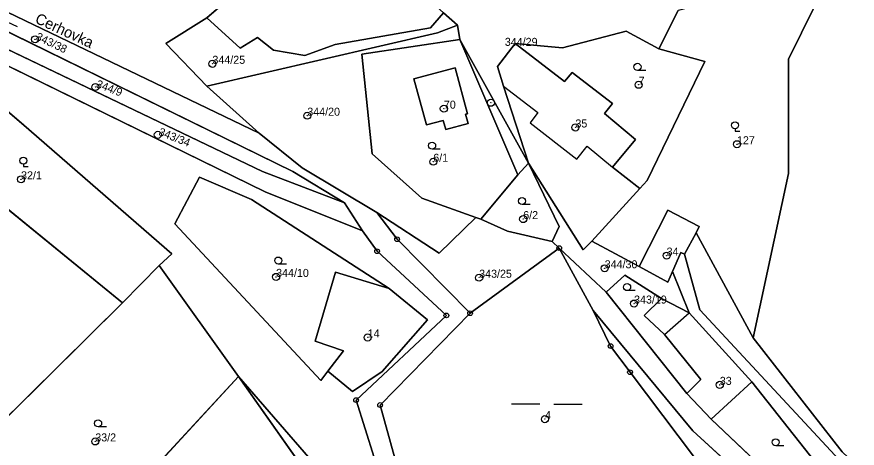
# Model space of a CAD drawing. Extents: x -652854 to -650068, y -1097661 to -1095417.
# Drawn here: x -650819.6 to -650641.1, y -1096048.9 to -1095957.3 of the extents above; entities that cross this region are included whole.
import ezdxf

# ---------------------------------------------------------------- set-up
doc = ezdxf.new("R2010")
doc.units = 0
for name, color, linetype in [('Definiční body parcel', 7, 'Continuous'), ('Geodetické body', 7, 'Continuous'), ('Hranice - vnitř_ kresba', 7, 'Continuous'), ('Hranice parcel', 7, 'Continuous'), ('Názvy', 7, 'Continuous'), ('Obvody jako plochy', 7, 'Continuous'), ('Parcelní čísla', 7, 'Continuous'), ('Prvky pro prodl_ par_ č_', 7, 'Continuous'), ('Značky kultur', 7, 'Continuous')]:
    doc.layers.add(name, color=color, linetype=linetype)

msp = doc.modelspace()

# ---------------------------------------------------------------- linework, layer by layer
at = {"layer": 'Definiční body parcel'}
for centre, radius in [((-650815.72, -1095962.07), 0.75), ((-650815.72, -1095962.07), 0.0327), ((-650778.05, -1095967.26), 0.75), ((-650778.05, -1095967.26), 0.0327), ((-650687.52, -1095971.71), 0.75), ((-650802.89, -1095972.2), 0.75), ((-650802.89, -1095972.2), 0.0327), ((-650687.52, -1095971.71), 0.0327), ((-650728.89, -1095976.78), 0.75), ((-650718.9, -1095975.53), 0.75), ((-650718.9, -1095975.53), 0.0327), ((-650757.9, -1095978.28), 0.75), ((-650728.89, -1095976.78), 0.0327), ((-650757.9, -1095978.28), 0.0327), ((-650789.64, -1095982.34), 0.75), ((-650700.95, -1095980.78), 0.75), ((-650700.95, -1095980.78), 0.0327), ((-650789.64, -1095982.34), 0.0327), ((-650666.63, -1095984.34), 0.75), ((-650666.63, -1095984.34), 0.0327), ((-650731.14, -1095988.05), 0.75), ((-650731.14, -1095988.05), 0.0327), ((-650818.69, -1095991.79), 0.75), ((-650818.69, -1095991.79), 0.0327), ((-650712.04, -1096000.23), 0.75), ((-650712.04, -1096000.23), 0.0327), ((-650681.58, -1096007.98), 0.75), ((-650681.58, -1096007.98), 0.0327), ((-650694.73, -1096010.67), 0.75), ((-650764.52, -1096012.5), 0.75), ((-650721.39, -1096012.68), 0.75), ((-650694.73, -1096010.67), 0.0327), ((-650764.52, -1096012.5), 0.0327), ((-650721.39, -1096012.68), 0.0327), ((-650688.49, -1096018.16), 0.75), ((-650688.49, -1096018.16), 0.0327), ((-650745.07, -1096025.36), 0.75), ((-650745.07, -1096025.36), 0.0327), ((-650670.28, -1096035.42), 0.75), ((-650670.28, -1096035.42), 0.0327), ((-650707.42, -1096042.7), 0.75), ((-650707.42, -1096042.7), 0.0327), ((-650802.93, -1096047.43), 0.75), ((-650802.93, -1096047.43), 0.0327)]:
    msp.add_circle(centre, radius, dxfattribs=at)
at = {"layer": 'Geodetické body'}
for centre, radius in [((-650738.82, -1096004.52), 0.5), ((-650738.82, -1096004.52), 0.001), ((-650743.08, -1096007.04), 0.5), ((-650704.37, -1096006.4), 0.5), ((-650704.37, -1096006.4), 0.001), ((-650743.08, -1096007.04), 0.001), ((-650728.36, -1096020.69), 0.5), ((-650728.36, -1096020.69), 0.001), ((-650723.31, -1096020.21), 0.5), ((-650723.31, -1096020.21), 0.001), ((-650693.46, -1096027.18), 0.5), ((-650693.46, -1096027.18), 0.001), ((-650689.35, -1096032.73), 0.5), ((-650689.35, -1096032.73), 0.001), ((-650747.53, -1096038.65), 0.5), ((-650747.53, -1096038.65), 0.001), ((-650742.42, -1096039.7), 0.5), ((-650742.42, -1096039.7), 0.001)]:
    msp.add_circle(centre, radius, dxfattribs=at)
at = {"layer": 'Hranice - vnitř_ kresba'}
for p, q in [((-650716.19, -1095972.01), (-650708.9, -1095977.61)), ((-650708.9, -1095977.61), (-650710.53, -1095979.82)), ((-650710.53, -1095979.82), (-650700.68, -1095987.51)), ((-650700.68, -1095987.51), (-650698.45, -1095984.72)), ((-650698.45, -1095984.72), (-650693.09, -1095989.22)), ((-650682.04, -1096024.73), (-650676.77, -1096020.11))]:
    msp.add_line(p, q, dxfattribs=at)
at = {"layer": 'Hranice parcel'}
for p, q in [((-650828.97, -1095952.68), (-650768.13, -1095982)), ((-650772.84, -1095951.98), (-650779.21, -1095957.51)), ((-650831.59, -1095955.54), (-650760.98, -1095990.15)), ((-650731.74, -1095959.61), (-650728.99, -1095956.42)), ((-650726.02, -1095959.09), (-650728.99, -1095956.42)), ((-650679.13, -1095955.92), (-650683.21, -1095964.08)), ((-650650.16, -1095955.09), (-650655.71, -1095966.27)), ((-650767.4, -1095990.09), (-650833.55, -1095958.46)), ((-650787.92, -1095962.98), (-650779.21, -1095957.51)), ((-650779.21, -1095957.51), (-650772.12, -1095963.94)), ((-650751.99, -1095963.16), (-650731.74, -1095959.61)), ((-650730.24, -1095960.69), (-650726.02, -1095959.09)), ((-650725.52, -1095962.07), (-650726.02, -1095959.09)), ((-650690.16, -1095960.36), (-650703.72, -1095963.9)), ((-650683.21, -1095964.08), (-650690.16, -1095960.36)), ((-650835.62, -1095960.85), (-650766.86, -1095994.47)), ((-650779.21, -1095971.99), (-650730.24, -1095960.69)), ((-650772.12, -1095963.94), (-650768.45, -1095961.71)), ((-650768.45, -1095961.71), (-650765.09, -1095964.36)), ((-650746.3, -1095965.22), (-650725.52, -1095962.07)), ((-650710.94, -1095988.34), (-650725.52, -1095962.07)), ((-650725.52, -1095962.07), (-650713.15, -1095990.82)), ((-650779.21, -1095971.99), (-650787.92, -1095962.98)), ((-650758.42, -1095965.5), (-650751.99, -1095963.16)), ((-650713.76, -1095962.94), (-650717.48, -1095967.84)), ((-650703.27, -1095971.01), (-650713.76, -1095962.94)), ((-650703.72, -1095963.9), (-650713.76, -1095962.94)), ((-650765.09, -1095964.36), (-650758.42, -1095965.5)), ((-650744.11, -1095986.39), (-650746.3, -1095965.22)), ((-650683.21, -1095964.08), (-650673.46, -1095966.76)), ((-650673.46, -1095966.76), (-650685.7, -1095992.01)), ((-650655.71, -1095966.27), (-650655.69, -1095990.58)), ((-650726.5, -1095968.11), (-650735.29, -1095970.46)), ((-650723.89, -1095977.86), (-650726.5, -1095968.11)), ((-650717.48, -1095967.84), (-650716.19, -1095972.01)), ((-650701.61, -1095969.12), (-650703.27, -1095971.01)), ((-650693.1, -1095975.72), (-650701.61, -1095969.12)), ((-650818.08, -1095980.3), (-650830.01, -1095970.16)), ((-650735.29, -1095970.46), (-650732.57, -1095980.19)), ((-650768.13, -1095982), (-650779.21, -1095971.99)), ((-650710.94, -1095988.34), (-650716.19, -1095972.01)), ((-650694.77, -1095977.84), (-650693.1, -1095975.72)), ((-650724.27, -1095977.97), (-650723.89, -1095977.86)), ((-650723.75, -1095979.95), (-650724.27, -1095977.97)), ((-650688.19, -1095983.34), (-650694.77, -1095977.84)), ((-650732.57, -1095980.19), (-650729.03, -1095979.3)), ((-650729.03, -1095979.3), (-650728.49, -1095981.22)), ((-650728.49, -1095981.22), (-650723.75, -1095979.95)), ((-650786.65, -1096007.6), (-650818.08, -1095980.3)), ((-650768.13, -1095982), (-650759, -1095989.33)), ((-650693.09, -1095989.22), (-650688.19, -1095983.34)), ((-650733.56, -1095995.8), (-650744.11, -1095986.39)), ((-650710.94, -1095988.34), (-650713.15, -1095990.82)), ((-650704.38, -1096001.77), (-650710.94, -1095988.34)), ((-650699.27, -1096006.74), (-650710.94, -1095988.34)), ((-650750.01, -1095996.81), (-650767.4, -1095990.09)), ((-650760.98, -1095990.15), (-650750.01, -1095996.81)), ((-650759, -1095989.33), (-650743.14, -1095998.82)), ((-650693.09, -1095989.22), (-650687.25, -1095993.74)), ((-650655.69, -1095990.58), (-650663.2, -1096025.43)), ((-650780.77, -1095991.35), (-650786.01, -1096001.2)), ((-650769.74, -1095996.09), (-650780.77, -1095991.35)), ((-650713.15, -1095990.82), (-650721.03, -1096000.26)), ((-650685.7, -1095992.01), (-650687.25, -1095993.74)), ((-650687.25, -1095993.74), (-650697.45, -1096004.89)), ((-650825.13, -1095995.2), (-650797.14, -1096017.98)), ((-650740.47, -1096014.99), (-650769.74, -1095996.09)), ((-650766.86, -1095994.47), (-650746.17, -1096002.75)), ((-650722.09, -1095999.88), (-650733.56, -1095995.8)), ((-650746.17, -1096002.75), (-650750.01, -1095996.81)), ((-650743.14, -1095998.82), (-650729.92, -1096007.47)), ((-650738.82, -1096004.52), (-650743.14, -1095998.82)), ((-650681.34, -1095998.35), (-650687.41, -1096010.3)), ((-650674.69, -1096001.79), (-650681.34, -1095998.35)), ((-650786.01, -1096001.2), (-650755.01, -1096034.52)), ((-650729.92, -1096007.47), (-650722.09, -1095999.88)), ((-650721.03, -1096000.26), (-650722.09, -1095999.88)), ((-650721.03, -1096000.26), (-650715.38, -1096002.76)), ((-650746.17, -1096002.75), (-650743.08, -1096007.04)), ((-650715.38, -1096002.76), (-650705.87, -1096005)), ((-650705.87, -1096005), (-650704.38, -1096001.77)), ((-650677.76, -1096007.67), (-650675.32, -1096003.13)), ((-650675.32, -1096003.13), (-650674.69, -1096001.79)), ((-650663.2, -1096025.43), (-650675.32, -1096003.13)), ((-650723.31, -1096020.21), (-650738.82, -1096004.52)), ((-650704.37, -1096006.4), (-650705.87, -1096005)), ((-650697.45, -1096004.89), (-650699.27, -1096006.74)), ((-650697.45, -1096004.89), (-650687.41, -1096010.3)), ((-650723.31, -1096020.21), (-650704.37, -1096006.4)), ((-650694.38, -1096015.72), (-650704.37, -1096006.4)), ((-650704.37, -1096006.4), (-650697.15, -1096019.65)), ((-650789.35, -1096010.06), (-650786.65, -1096007.6)), ((-650743.08, -1096007.04), (-650728.36, -1096020.69)), ((-650680.34, -1096011.35), (-650678.52, -1096007.34)), ((-650678.52, -1096007.34), (-650677.76, -1096007.67)), ((-650677.76, -1096007.67), (-650674.5, -1096019.48)), ((-650789.35, -1096010.06), (-650797.14, -1096017.98)), ((-650772.49, -1096033.67), (-650789.35, -1096010.06)), ((-650687.41, -1096010.3), (-650681.34, -1096013.64)), ((-650756.25, -1096026.15), (-650751.87, -1096011.49)), ((-650751.87, -1096011.49), (-650740.47, -1096014.99)), ((-650690.43, -1096012.15), (-650694.38, -1096015.72)), ((-650682.69, -1096017.06), (-650690.43, -1096012.15)), ((-650681.34, -1096013.64), (-650680.34, -1096011.35)), ((-650676.77, -1096020.11), (-650680.34, -1096011.35)), ((-650732.33, -1096021.64), (-650740.47, -1096014.99)), ((-650694.38, -1096015.72), (-650677.28, -1096037.27)), ((-650686.34, -1096020.67), (-650682.69, -1096017.06)), ((-650676.77, -1096020.11), (-650682.69, -1096017.06)), ((-650797.14, -1096017.98), (-650837.43, -1096057.82)), ((-650728.36, -1096020.69), (-650747.53, -1096038.65)), ((-650742.42, -1096039.7), (-650723.31, -1096020.21)), ((-650697.15, -1096019.65), (-650676, -1096045.2)), ((-650697.15, -1096019.65), (-650693.46, -1096027.18)), ((-650682.04, -1096024.73), (-650686.34, -1096020.67)), ((-650663.49, -1096034.8), (-650676.77, -1096020.11)), ((-650674.5, -1096019.48), (-650644.87, -1096051.4)), ((-650742, -1096032.58), (-650732.33, -1096021.64)), ((-650750.22, -1096028.19), (-650756.25, -1096026.15)), ((-650674.3, -1096034.31), (-650682.04, -1096024.73)), ((-650644.26, -1096049.61), (-650663.2, -1096025.43)), ((-650753.55, -1096032.53), (-650750.22, -1096028.19)), ((-650693.46, -1096027.18), (-650689.35, -1096032.73)), ((-650755.01, -1096034.52), (-650753.55, -1096032.53)), ((-650753.55, -1096032.53), (-650748.26, -1096036.82)), ((-650748.26, -1096036.82), (-650742, -1096032.58)), ((-650689.35, -1096032.73), (-650672.16, -1096055.47)), ((-650772.49, -1096033.67), (-650793.24, -1096056.1)), ((-650757.56, -1096054.83), (-650772.49, -1096033.67)), ((-650748.76, -1096060.94), (-650772.49, -1096033.67)), ((-650677.28, -1096037.27), (-650674.3, -1096034.31)), ((-650672.13, -1096042.67), (-650663.49, -1096034.8)), ((-650651.25, -1096050.31), (-650663.49, -1096034.8)), ((-650747.53, -1096038.65), (-650743.68, -1096050.84)), ((-650672.13, -1096042.67), (-650677.28, -1096037.27)), ((-650739.3, -1096051), (-650742.42, -1096039.7)), ((-650652.3, -1096061.47), (-650672.13, -1096042.67)), ((-650657.72, -1096061.89), (-650676, -1096045.2))]:
    msp.add_line(p, q, dxfattribs=at)
at = {"layer": 'Obvody jako plochy'}
for points in [[(-650839.47, -1095951.17), (-650833.55, -1095958.46), (-650767.4, -1095990.09), (-650750.01, -1095996.81), (-650760.98, -1095990.15), (-650831.59, -1095955.54), (-650869.65, -1095911.01), (-650872.2, -1095913.61), (-650846.62, -1095942.61), (-650838.15, -1095949.69)], [(-650779.21, -1095957.51), (-650772.12, -1095963.94), (-650768.45, -1095961.71), (-650765.09, -1095964.36), (-650758.42, -1095965.5), (-650751.99, -1095963.16), (-650731.74, -1095959.61), (-650728.99, -1095956.42), (-650745.59, -1095941.61), (-650744.35, -1095939.5), (-650749.95, -1095934.85), (-650762.5, -1095947.53), (-650772.84, -1095951.98)], [(-650681.34, -1095998.35), (-650674.69, -1096001.79), (-650675.32, -1096003.13), (-650663.2, -1096025.43), (-650655.69, -1095990.58), (-650655.71, -1095966.27), (-650650.16, -1095955.09), (-650626.69, -1095945), (-650627.52, -1095958.3), (-650612.04, -1095953.51), (-650623.58, -1095936.04), (-650624.51, -1095934.57), (-650665.5, -1095952.31), (-650679.13, -1095955.92), (-650683.21, -1095964.08), (-650673.46, -1095966.76), (-650685.7, -1095992.01), (-650687.25, -1095993.74), (-650697.45, -1096004.89), (-650687.41, -1096010.3)], [(-650613.9, -1096078.29), (-650593.69, -1096090.8), (-650580.06, -1096067.29), (-650611.4, -1096015.81), (-650627.52, -1095958.3), (-650626.69, -1095945), (-650650.16, -1095955.09), (-650655.71, -1095966.27), (-650655.69, -1095990.58), (-650663.2, -1096025.43), (-650644.26, -1096049.61)], [(-650842.35, -1095953.5), (-650835.62, -1095960.85), (-650766.86, -1095994.47), (-650746.17, -1096002.75), (-650750.01, -1095996.81), (-650767.4, -1095990.09), (-650833.55, -1095958.46), (-650839.47, -1095951.17)], [(-650779.21, -1095971.99), (-650730.24, -1095960.69), (-650726.02, -1095959.09), (-650728.99, -1095956.42), (-650731.74, -1095959.61), (-650751.99, -1095963.16), (-650758.42, -1095965.5), (-650765.09, -1095964.36), (-650768.45, -1095961.71), (-650772.12, -1095963.94), (-650779.21, -1095957.51), (-650787.92, -1095962.98)], [(-650844.61, -1095959.76), (-650854.5, -1095965.91), (-650851.37, -1095965.97), (-650850.67, -1095975.72), (-650844.49, -1095970.31), (-650829.16, -1095986.05), (-650835.66, -1095991.9), (-650844.73, -1095992.23), (-650847.08, -1096008.9), (-650856.61, -1096037.55), (-650851.49, -1096042.56), (-650851, -1096035.98), (-650839.79, -1096000.27), (-650825.13, -1095995.2), (-650797.14, -1096017.98), (-650789.35, -1096010.06), (-650786.65, -1096007.6), (-650818.08, -1095980.3), (-650830.01, -1095970.16)], [(-650746.3, -1095965.22), (-650725.52, -1095962.07), (-650726.02, -1095959.09), (-650730.24, -1095960.69), (-650779.21, -1095971.99), (-650768.13, -1095982), (-650759, -1095989.33), (-650743.14, -1095998.82), (-650729.92, -1096007.47), (-650722.09, -1095999.88), (-650733.56, -1095995.8), (-650744.11, -1095986.39)], [(-650685.7, -1095992.01), (-650673.46, -1095966.76), (-650683.21, -1095964.08), (-650690.16, -1095960.36), (-650703.72, -1095963.9), (-650713.76, -1095962.94), (-650703.27, -1095971.01), (-650701.61, -1095969.12), (-650693.1, -1095975.72), (-650694.77, -1095977.84), (-650688.19, -1095983.34), (-650693.09, -1095989.22), (-650687.25, -1095993.74)], [(-650725.52, -1095962.07), (-650746.3, -1095965.22), (-650744.11, -1095986.39), (-650733.56, -1095995.8), (-650722.09, -1095999.88), (-650721.03, -1096000.26), (-650713.15, -1095990.82)], [(-650710.94, -1095988.34), (-650725.52, -1095962.07), (-650713.15, -1095990.82)], [(-650687.25, -1095993.74), (-650693.09, -1095989.22), (-650688.19, -1095983.34), (-650694.77, -1095977.84), (-650693.1, -1095975.72), (-650701.61, -1095969.12), (-650703.27, -1095971.01), (-650713.76, -1095962.94), (-650717.48, -1095967.84), (-650716.19, -1095972.01), (-650710.94, -1095988.34), (-650699.27, -1096006.74), (-650697.45, -1096004.89)], [(-650735.29, -1095970.46), (-650732.57, -1095980.19), (-650729.03, -1095979.3), (-650728.49, -1095981.22), (-650723.75, -1095979.95), (-650724.27, -1095977.97), (-650723.89, -1095977.86), (-650726.5, -1095968.11)], [(-650735.29, -1095970.46), (-650726.5, -1095968.11), (-650723.89, -1095977.86), (-650724.27, -1095977.97), (-650723.75, -1095979.95), (-650728.49, -1095981.22), (-650729.03, -1095979.3), (-650732.57, -1095980.19)], [(-650705.87, -1096005), (-650704.38, -1096001.77), (-650710.94, -1095988.34), (-650713.15, -1095990.82), (-650721.03, -1096000.26), (-650715.38, -1096002.76)], [(-650676.77, -1096020.11), (-650680.34, -1096011.35), (-650681.34, -1096013.64), (-650687.41, -1096010.3), (-650697.45, -1096004.89), (-650699.27, -1096006.74), (-650710.94, -1095988.34), (-650704.38, -1096001.77), (-650705.87, -1096005), (-650704.37, -1096006.4), (-650694.38, -1096015.72), (-650690.43, -1096012.15), (-650682.69, -1096017.06)], [(-650786.01, -1096001.2), (-650780.77, -1095991.35), (-650769.74, -1095996.09), (-650740.47, -1096014.99), (-650732.33, -1096021.64), (-650742, -1096032.58), (-650748.26, -1096036.82), (-650753.55, -1096032.53), (-650755.01, -1096034.52)], [(-650786.01, -1096001.2), (-650755.01, -1096034.52), (-650753.55, -1096032.53), (-650750.22, -1096028.19), (-650756.25, -1096026.15), (-650751.87, -1096011.49), (-650740.47, -1096014.99), (-650769.74, -1095996.09), (-650780.77, -1095991.35)], [(-650851.49, -1096042.56), (-650837.43, -1096057.82), (-650797.14, -1096017.98), (-650825.13, -1095995.2), (-650839.79, -1096000.27), (-650851, -1096035.98)], [(-650743.14, -1095998.82), (-650738.82, -1096004.52), (-650723.31, -1096020.21), (-650704.37, -1096006.4), (-650705.87, -1096005), (-650715.38, -1096002.76), (-650721.03, -1096000.26), (-650722.09, -1095999.88), (-650729.92, -1096007.47)], [(-650680.34, -1096011.35), (-650678.52, -1096007.34), (-650677.76, -1096007.67), (-650675.32, -1096003.13), (-650674.69, -1096001.79), (-650681.34, -1095998.35), (-650687.41, -1096010.3), (-650681.34, -1096013.64)], [(-650677.76, -1096007.67), (-650674.5, -1096019.48), (-650644.87, -1096051.4), (-650614.84, -1096079.7), (-650590.19, -1096094.69), (-650569.19, -1096101.41), (-650502.24, -1096119.18), (-650500.85, -1096112.74), (-650567.4, -1096100.11), (-650589.64, -1096093.25), (-650593.69, -1096090.8), (-650613.9, -1096078.29), (-650644.26, -1096049.61), (-650663.2, -1096025.43), (-650675.32, -1096003.13)], [(-650694.62, -1096091.37), (-650688.43, -1096083.13), (-650699.26, -1096062.07), (-650696.38, -1096059.48), (-650686.06, -1096079.93), (-650685.2, -1096078.78), (-650690.49, -1096068.38), (-650687.42, -1096066.46), (-650672.83, -1096068.76), (-650665.94, -1096068.52), (-650663.93, -1096066.65), (-650672.16, -1096055.47), (-650689.35, -1096032.73), (-650693.46, -1096027.18), (-650697.15, -1096019.65), (-650704.37, -1096006.4), (-650723.31, -1096020.21), (-650742.42, -1096039.7), (-650739.3, -1096051), (-650707.9, -1096083.31)], [(-650797.14, -1096017.98), (-650837.43, -1096057.82), (-650815.91, -1096079.94), (-650814.51, -1096078.48), (-650793.24, -1096056.1), (-650772.49, -1096033.67), (-650789.35, -1096010.06)], [(-650748.26, -1096036.82), (-650742, -1096032.58), (-650732.33, -1096021.64), (-650740.47, -1096014.99), (-650751.87, -1096011.49), (-650756.25, -1096026.15), (-650750.22, -1096028.19), (-650753.55, -1096032.53)], [(-650690.43, -1096012.15), (-650694.38, -1096015.72), (-650677.28, -1096037.27), (-650674.3, -1096034.31), (-650682.04, -1096024.73), (-650686.34, -1096020.67), (-650682.69, -1096017.06)], [(-650663.49, -1096034.8), (-650676.77, -1096020.11), (-650682.69, -1096017.06), (-650686.34, -1096020.67), (-650682.04, -1096024.73), (-650674.3, -1096034.31), (-650677.28, -1096037.27), (-650672.13, -1096042.67)], [(-650778.31, -1096072.96), (-650757.56, -1096054.83), (-650772.49, -1096033.67), (-650793.24, -1096056.1)], [(-650720.53, -1096094.52), (-650748.76, -1096060.94), (-650772.49, -1096033.67), (-650757.56, -1096054.83), (-650744.41, -1096069.05), (-650729.68, -1096084.71)], [(-650647, -1096055.18), (-650651.25, -1096050.31), (-650663.49, -1096034.8), (-650672.13, -1096042.67), (-650652.3, -1096061.47), (-650650.59, -1096059.53)]]:
    msp.add_lwpolyline(points, close=True, dxfattribs=at)
for points in [[(-650831.59, -1095955.54), (-650760.98, -1095990.15), (-650750.01, -1095996.81), (-650746.17, -1096002.75), (-650743.08, -1096007.04), (-650728.36, -1096020.69), (-650747.53, -1096038.65), (-650743.68, -1096050.84), (-650710.34, -1096086.58), (-650684.46, -1096102.07), (-650669.86, -1096109.7), (-650667.86, -1096108.56), (-650679.87, -1096100.67), (-650694.62, -1096091.37), (-650707.9, -1096083.31), (-650739.3, -1096051), (-650742.42, -1096039.7), (-650723.31, -1096020.21), (-650738.82, -1096004.52), (-650743.14, -1095998.82), (-650759, -1095989.33), (-650768.13, -1095982), (-650828.97, -1095952.68)], [(-650828.97, -1095952.68), (-650768.13, -1095982), (-650779.21, -1095971.99), (-650787.92, -1095962.98), (-650779.21, -1095957.51), (-650772.84, -1095951.98)], [(-650728.99, -1095956.42), (-650726.02, -1095959.09), (-650725.52, -1095962.07), (-650710.94, -1095988.34), (-650716.19, -1095972.01), (-650717.48, -1095967.84), (-650713.76, -1095962.94), (-650703.72, -1095963.9), (-650690.16, -1095960.36), (-650683.21, -1095964.08), (-650679.13, -1095955.92)], [(-650743.68, -1096050.84), (-650747.53, -1096038.65), (-650728.36, -1096020.69), (-650743.08, -1096007.04), (-650746.17, -1096002.75), (-650766.86, -1095994.47), (-650835.62, -1095960.85)], [(-650830.01, -1095970.16), (-650818.08, -1095980.3), (-650786.65, -1096007.6), (-650789.35, -1096010.06), (-650772.49, -1096033.67), (-650748.76, -1096060.94)], [(-650487.47, -1096142.31), (-650543.65, -1096119.5), (-650574.33, -1096107.51), (-650598.12, -1096099.67), (-650619.23, -1096087.24), (-650652.3, -1096061.47), (-650672.13, -1096042.67), (-650677.28, -1096037.27), (-650694.38, -1096015.72), (-650704.37, -1096006.4), (-650697.15, -1096019.65), (-650676, -1096045.2), (-650657.72, -1096061.89), (-650654.45, -1096064.83), (-650638.31, -1096077.32), (-650622.17, -1096089.39), (-650606.12, -1096099.96), (-650600.08, -1096102.18), (-650596.19, -1096103.84), (-650580.42, -1096109.36), (-650563.99, -1096115.37), (-650540.89, -1096125.03), (-650477, -1096151.73)], [(-650502.24, -1096119.18), (-650569.19, -1096101.41), (-650590.19, -1096094.69), (-650614.84, -1096079.7), (-650644.87, -1096051.4), (-650674.5, -1096019.48), (-650677.76, -1096007.67), (-650678.52, -1096007.34), (-650680.34, -1096011.35), (-650676.77, -1096020.11), (-650663.49, -1096034.8), (-650651.25, -1096050.31), (-650647, -1096055.18), (-650617.43, -1096082.74), (-650591.02, -1096096.97), (-650552.14, -1096108.91), (-650530.36, -1096115.03), (-650503.38, -1096122.58), (-650433.69, -1096137.29)], [(-650657.72, -1096061.89), (-650676, -1096045.2), (-650697.15, -1096019.65), (-650693.46, -1096027.18), (-650689.35, -1096032.73), (-650672.16, -1096055.47)]]:
    msp.add_lwpolyline(points, dxfattribs=at)
at = {"layer": 'Značky kultur'}
for p, q in [((-650819.421, -1095959.417), (-650824.859, -1095956.883)), ((-650686.01, -1095968.66), (-650687.76, -1095968.66)), ((-650667.05, -1095981.06), (-650667.05, -1095981.56)), ((-650667.05, -1095981.56), (-650666.027, -1095981.56)), ((-650729.64, -1095985.39), (-650731.39, -1095985.39)), ((-650818.2, -1095988.57), (-650818.2, -1095989.07)), ((-650818.2, -1095989.07), (-650817.177, -1095989.07)), ((-650710.54, -1095997.14), (-650712.29, -1095997.14)), ((-650762.31, -1096009.78), (-650764.06, -1096009.78)), ((-650688.22, -1096015.42), (-650689.97, -1096015.42)), ((-650708.52, -1096039.55), (-650714.52, -1096039.55)), ((-650705.52, -1096039.55), (-650699.52, -1096039.55)), ((-650800.57, -1096044.34), (-650802.32, -1096044.34)), ((-650656.66, -1096048.36), (-650658.41, -1096048.36))]:
    msp.add_line(p, q, dxfattribs=at)
for centre in [(-650687.76, -1095967.91), (-650667.05, -1095980.31), (-650731.39, -1095984.64), (-650818.2, -1095987.82), (-650712.29, -1095996.39), (-650764.06, -1096009.03), (-650689.97, -1096014.67), (-650802.32, -1096043.59), (-650658.41, -1096047.61)]:
    msp.add_circle(centre, 0.75, dxfattribs=at)

# ---------------------------------------------------------------- texts
at = {"layer": 'Názvy'}
msp.add_text('Cerhovka', height=2.3, rotation=335.11959, dxfattribs=at).set_placement((-650815.904, -1095958.463))
at = {"layer": 'Parcelní čísla'}
for s, rotation, p in [('343/38', 334.548, (-650815.72, -1095962.07)), ('344/9', 339.147, (-650802.89, -1095972.2)), ('343/34', 338.283, (-650789.64, -1095982.34))]:
    msp.add_text(s, height=1.7, rotation=rotation, dxfattribs=at).set_placement(p)
for s, height, p in [('344/25', 1.7, (-650778.05, -1095967.26)), ('7', 1.7, (-650687.52, -1095971.71)), ('70', 1.7, (-650728.89, -1095976.78)), ('344/29', 0.1, (-650718.9, -1095975.53)), ('344/20', 1.7, (-650757.9, -1095978.28)), ('35', 1.7, (-650700.95, -1095980.78)), ('127', 1.7, (-650666.63, -1095984.34)), ('6/1', 1.7, (-650731.14, -1095988.05)), ('32/1', 1.7, (-650818.69, -1095991.79)), ('6/2', 1.7, (-650712.04, -1096000.23)), ('34', 1.7, (-650681.58, -1096007.98)), ('344/30', 1.7, (-650694.73, -1096010.67)), ('344/10', 1.7, (-650764.52, -1096012.5)), ('343/25', 1.7, (-650721.39, -1096012.68)), ('343/19', 1.7, (-650688.49, -1096018.16)), ('14', 1.7, (-650745.07, -1096025.36)), ('33', 1.7, (-650670.28, -1096035.42)), ('4', 1.7, (-650707.42, -1096042.7)), ('33/2', 1.7, (-650802.93, -1096047.43))]:
    msp.add_text(s, height=height, dxfattribs=at).set_placement(p)
at = {"layer": 'Prvky pro prodl_ par_ č_'}
msp.add_text('344/29', height=1.7, dxfattribs=at).set_placement((-650715.94, -1095963.45))

doc.saveas('drawing.dxf')
